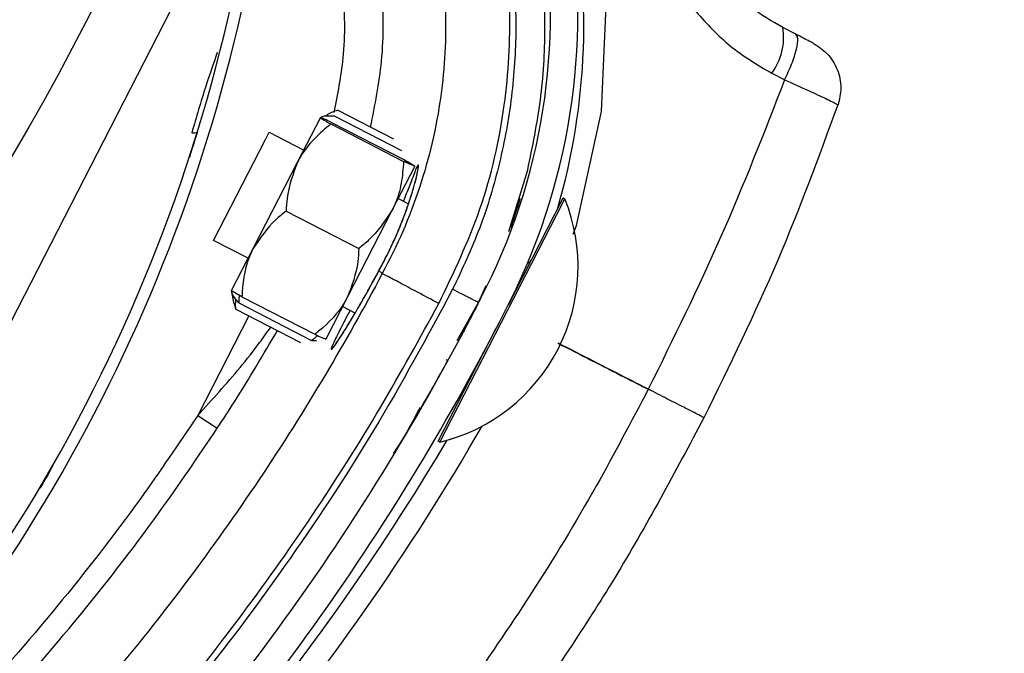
# Model space of a CAD drawing. Header units: inches. Extents: x 170 to 284, y 215 to 248.
# Tile 685 of 1056: x 211.3043 to 211.391, y 244.3572 to 244.413. Entities that reach past the tile are written whole.
import ezdxf

# ---------------------------------------------------------------- set-up
doc = ezdxf.new("R2010")
doc.units = ezdxf.units.IN
doc.header["$LTSCALE"] = 0.25
doc.header["$MEASUREMENT"] = 0
doc.layers.add('LH FRONT OF HOOD', color=7, linetype='Continuous')
pattern_1 = [(45, (200.7563139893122, 238.187647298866), (-0.03026527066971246, 0.03026527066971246), [])]

msp = doc.modelspace()

# ---------------------------------------------------------------- hatches: boundary and pattern name
at = {"layer": 'LH FRONT OF HOOD'}
h = msp.add_hatch(dxfattribs=at)
h.set_pattern_fill('ANSI31', color=256, scale=0.34241245, angle=2.8e-322, style=0)
h.set_pattern_definition([(45, (200.7896657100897, 238.187647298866), (-0.03026527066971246, 0.03026527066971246), [])])
edge = h.paths.add_edge_path(flags=0)
edge.add_arc((211.0763061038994, 244.0798696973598), 0.021400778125, 89.9999999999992, 390.52248781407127, ccw=False)
edge.add_line((211.0763061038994, 244.1012704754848), (211.1490687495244, 244.1012704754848))
edge.add_arc((211.1490687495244, 244.5121654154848), 0.4108949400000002, 270, 450.0000000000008)
edge.add_line((211.1490687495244, 244.9230603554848), (210.6654111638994, 244.9230603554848))
edge.add_arc((210.6654111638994, 244.9273405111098), 0.004280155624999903, 180.0000000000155, 269.9999999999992, ccw=False)
edge.add_line((210.6611310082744, 244.9273405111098), (210.6611310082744, 244.9701420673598))
edge.add_arc((210.6654111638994, 244.9701420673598), 0.004280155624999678, 360, 540, ccw=False)
edge.add_line((210.6696913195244, 244.9701420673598), (210.6696913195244, 244.9273405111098))
edge.add_line((210.6696913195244, 244.9273405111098), (210.6664589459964, 244.9273405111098))
edge.add_line((210.6664589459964, 244.9273405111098), (210.6664589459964, 244.9701420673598))
edge.add_arc((210.6654111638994, 244.9701420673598), 0.001047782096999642, 360, 540.0000000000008)
edge.add_line((210.6643633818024, 244.9701420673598), (210.6643633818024, 244.9273405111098))
edge.add_arc((210.6654111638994, 244.9273405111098), 0.001047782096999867, 180, 270)
edge.add_line((210.6654111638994, 244.9262927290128), (211.1490687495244, 244.9262927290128))
edge.add_arc((211.1490687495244, 244.5121654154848), 0.4141273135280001, 269.9999999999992, 450, ccw=False)
edge.add_line((211.1490687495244, 244.0980381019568), (211.0763061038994, 244.0980381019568))
edge.add_arc((211.0763061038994, 244.0798696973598), 0.018168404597, 450.0000000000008, 750.5224878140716)
edge.add_arc((211.0910543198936, 244.0885648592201), 0.001047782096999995, 390.5224878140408, 495.0000000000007)
edge.add_line((211.0903134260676, 244.0893057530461), (211.0816182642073, 244.0806105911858))
edge.add_line((211.0816182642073, 244.0806105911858), (211.0793326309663, 244.0828962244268))
edge.add_line((211.0793326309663, 244.0828962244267), (211.0880277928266, 244.091591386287))
edge.add_arc((211.0910543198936, 244.0885648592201), 0.004280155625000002, 390.522487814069, 495.0000000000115, ccw=False)
h = msp.add_hatch(dxfattribs=at)
h.set_pattern_fill('ANSI31', color=256, scale=0.34241245, style=0)
h.set_pattern_definition(pattern_1)
edge = h.paths.add_edge_path(flags=0)
edge.add_line((211.1157170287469, 244.9187801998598), (210.7733045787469, 244.9187801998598))
edge.add_line((210.7733045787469, 244.9187801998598), (210.7733045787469, 244.9230603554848))
edge.add_line((210.7733045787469, 244.9230603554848), (211.1157170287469, 244.9230603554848))
edge.add_arc((211.1157170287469, 244.5121654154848), 0.4108949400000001, 269.9999999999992, 450, ccw=False)
edge.add_line((211.1157170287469, 244.1012704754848), (211.0429543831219, 244.1012704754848))
edge.add_line((211.0429543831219, 244.1012704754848), (211.0429543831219, 244.1055506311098))
edge.add_line((211.0429543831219, 244.1055506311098), (211.1157170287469, 244.1055506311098))
edge.add_arc((211.1157170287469, 244.5121654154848), 0.406614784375, 270, 450.0000000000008)
h = msp.add_hatch(dxfattribs=at)
h.set_pattern_fill('ANSI32', color=256, scale=0.34241245, angle=2.8e-322, style=0)
h.set_pattern_definition([(45, (200.7563139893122, 238.187647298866), (-0.09079581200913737, 0.09079581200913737), []), (45, (200.8168445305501, 238.187647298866), (-0.09079581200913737, 0.09079581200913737), [])])
edge = h.paths.add_edge_path(flags=0)
edge.add_arc((211.115717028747, 244.5121654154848), 0.2182879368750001, 180, 540, ccw=False)
edge = h.paths.add_edge_path(flags=0)
edge.add_arc((211.115717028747, 244.5121654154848), 0.2097276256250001, 180, 540, ccw=False)
h = msp.add_hatch(dxfattribs=at)
h.set_pattern_fill('ANSI31', color=256, scale=0.34241245, angle=2.8e-322, style=0)
h.set_pattern_definition(pattern_1)
edge = h.paths.add_edge_path(flags=0)
edge.add_line((211.3609718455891, 244.4799598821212), (211.3607622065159, 244.4775549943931))
edge.add_arc((211.361120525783, 244.4816654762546), 0.004126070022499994, 242.80758111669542, 265.0180014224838, ccw=False)
edge.add_arc((211.3651888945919, 244.4895842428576), 0.01302879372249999, 194.2837484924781, 242.8075811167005, ccw=False)
edge.add_arc((211.3704051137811, 244.4904459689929), 0.01830194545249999, 152.8075811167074, 192.868954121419, ccw=False)
edge.add_arc((211.3645878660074, 244.4934346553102), 0.01176186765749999, 444.94843881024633, 512.8075811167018, ccw=False)
edge.add_arc((211.3651419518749, 244.4894928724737), 0.01566536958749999, 388.0646491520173, 448.23838092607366, ccw=False)
edge.add_arc((211.3567735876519, 244.4846686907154), 0.02532140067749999, 365.6618293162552, 388.7885144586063, ccw=False)
edge.add_arc((211.3669327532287, 244.4866095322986), 0.01504902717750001, 324.96329948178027, 362.12223075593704, ccw=False)
edge.add_arc((211.3564871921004, 244.4934774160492), 0.02754708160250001, 246.11608425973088, 325.7401548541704, ccw=False)
edge.add_arc((211.3428880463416, 244.4598894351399), 0.008748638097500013, 433.7662000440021, 580.7490133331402)
edge.add_arc((211.2967290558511, 244.4135031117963), 0.05672062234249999, 332.3782168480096, 405.81748085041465, ccw=False)
edge.add_arc((211.1553489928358, 244.4847915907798), 0.2150521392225, 316.23360868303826, 333.0136347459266, ccw=False)
edge.add_arc((211.2905326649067, 244.3567099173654), 0.02884824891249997, 257.9664245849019, 314.2213378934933, ccw=False)
edge.add_arc((211.2810172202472, 244.3002745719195), 0.0284373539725, 442.9281750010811, 496.5266487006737)
edge.add_arc((211.2715049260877, 244.3098581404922), 0.01494630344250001, 498.0990219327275, 553.3547732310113)
edge.add_arc((211.2753799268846, 244.3099075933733), 0.0187470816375, 190.765455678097, 224.2471970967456)
edge.add_arc((211.2711939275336, 244.3066302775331), 0.0134739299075, 226.6851385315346, 265.0812268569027)
edge.add_arc((211.2702704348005, 244.2992130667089), 0.006011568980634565, 267.7901137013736, 288.5251547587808)
edge.add_arc((211.2648770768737, 244.3101451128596), 0.01816498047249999, 293.7068411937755, 332.8075811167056)
edge.add_arc((211.27130346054, 244.3068434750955), 0.01094007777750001, 332.8075811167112, 422.8075811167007)
edge.add_arc((211.2754500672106, 244.3149145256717), 0.001866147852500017, 422.8075811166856, 438.449827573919)
edge.add_line((211.2758237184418, 244.3167428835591), (211.2763070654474, 244.319108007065))
edge.add_arc((211.2754500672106, 244.3149145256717), 0.004280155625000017, 422.80758111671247, 438.44982757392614, ccw=False)
edge.add_arc((211.27130346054, 244.3068434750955), 0.01335408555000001, 332.80758111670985, 422.80758111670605, ccw=False)
edge.add_arc((211.2648770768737, 244.3101451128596), 0.020578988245, 293.418939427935, 332.8075811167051, ccw=False)
edge.add_arc((211.2702704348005, 244.2992130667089), 0.008425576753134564, 267.3852483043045, 289.30729203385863, ccw=False)
edge.add_arc((211.2711939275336, 244.3066302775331), 0.01588793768, 226.4978833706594, 265.2781618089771, ccw=False)
edge.add_arc((211.2753799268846, 244.3099075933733), 0.02116108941, 190.9121118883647, 224.3847528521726, ccw=False)
edge.add_arc((211.2715049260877, 244.3098581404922), 0.01736031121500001, 137.9878292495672, 193.1734344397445, ccw=False)
edge.add_arc((211.2810172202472, 244.3002745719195), 0.030851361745, 442.72573840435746, 496.58711871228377, ccw=False)
edge.add_arc((211.2905326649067, 244.3567099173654), 0.02643424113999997, 257.7492906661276, 314.1311942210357)
edge.add_arc((211.1553489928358, 244.4847915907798), 0.21263813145, 316.245249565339, 333.0172706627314)
edge.add_arc((211.2967290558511, 244.4135031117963), 0.05430661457, 332.3642077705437, 405.9221159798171)
edge.add_arc((211.3428880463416, 244.4598894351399), 0.01116264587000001, 72.86862000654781, 221.3366683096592, ccw=False)
edge.add_arc((211.3564871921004, 244.4934774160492), 0.02513307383, 245.7789812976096, 325.7782389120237)
edge.add_arc((211.3669327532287, 244.4866095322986), 0.01263501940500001, 324.8906283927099, 361.7902779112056)
edge.add_arc((211.3567735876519, 244.4846686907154), 0.022907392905, 365.8518874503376, 388.8272963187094)
edge.add_arc((211.3651419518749, 244.4894928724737), 0.01325136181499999, 387.9998215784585, 448.5428308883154)
edge.add_arc((211.3645878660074, 244.4934346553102), 0.009347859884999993, 444.5301052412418, 512.8075811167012)
edge.add_arc((211.3704051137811, 244.4904459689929), 0.01588793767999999, 512.8075811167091, 552.7597599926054)
edge.add_arc((211.3651888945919, 244.4895842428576), 0.01061478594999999, 194.4420824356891, 242.8075811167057)
edge.add_arc((211.361120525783, 244.4816654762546), 0.001712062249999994, 242.8075811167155, 265.0180014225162)

# ---------------------------------------------------------------- linework, layer by layer
for p, q in [((211.3247849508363, 244.4278383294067), (211.2948889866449, 244.3696481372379)), ((211.37264907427, 244.4116815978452), (211.371508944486, 244.4122673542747)), ((211.3705280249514, 244.4082483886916), (211.3716717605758, 244.4076529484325)), ((211.3320283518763, 244.4044517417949), (211.3379054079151, 244.4014306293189)), ((211.3323056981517, 244.4049912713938), (211.3372127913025, 244.4024687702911)), ((211.3287565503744, 244.400427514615), (211.3307639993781, 244.4043326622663)), ((211.3316817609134, 244.4037775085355), (211.3380921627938, 244.400482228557)), ((211.3317495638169, 244.4039094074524), (211.3381599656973, 244.4006141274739)), ((211.3259235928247, 244.4024060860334), (211.3262515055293, 244.4030439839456)), ((211.3262515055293, 244.4030439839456), (211.3292968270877, 244.4014785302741)), ((211.3213594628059, 244.3935273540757), (211.3259235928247, 244.4024060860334)), ((211.3248433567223, 244.3928150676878), (211.3287565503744, 244.400427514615)), ((211.3390777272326, 244.4000589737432), (211.3370702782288, 244.3961538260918)), ((211.3473737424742, 244.3943076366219), (211.3490268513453, 244.399732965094)), ((211.3376105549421, 244.3972048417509), (211.338518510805, 244.3967381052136)), ((211.351417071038, 244.3958272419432), (211.3521557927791, 244.39726429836)), ((211.351569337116, 244.3957489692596), (211.352308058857, 244.3971860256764)), ((211.3521557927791, 244.39726429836), (211.352308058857, 244.3971860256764)), ((211.352308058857, 244.3971860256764), (211.3523094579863, 244.3971853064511)), ((211.3277346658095, 244.3960991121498), (211.3341450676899, 244.3928038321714)), ((211.3370702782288, 244.3961538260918), (211.3331570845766, 244.3885413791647)), ((211.3473227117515, 244.3878623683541), (211.351417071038, 244.3958272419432)), ((211.3412872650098, 244.3757469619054), (211.351569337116, 244.3957489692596)), ((211.3244047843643, 244.3919619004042), (211.3213594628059, 244.3935273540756)), ((211.3229376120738, 244.389107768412), (211.3248433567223, 244.3928150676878)), ((211.335922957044, 244.3908593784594), (211.3359229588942, 244.3908595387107)), ((211.335922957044, 244.3908593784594), (211.3362044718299, 244.3905972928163)), ((211.3231773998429, 244.3879502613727), (211.3229371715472, 244.3891069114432)), ((211.3447033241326, 244.3880449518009), (211.345364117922, 244.3895529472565)), ((211.3232992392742, 244.3874707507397), (211.3232059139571, 244.3879561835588)), ((211.3235765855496, 244.3880102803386), (211.32998698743, 244.3847150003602)), ((211.323855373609, 244.3885526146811), (211.3302657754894, 244.3852573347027)), ((211.3331570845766, 244.3885413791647), (211.3312513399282, 244.3848340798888)), ((211.3428153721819, 244.3847127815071), (211.3447033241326, 244.3880449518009)), ((211.3448622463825, 244.3883655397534), (211.3447360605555, 244.3881217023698)), ((211.3232992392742, 244.3874707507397), (211.329022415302, 244.3845287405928)), ((211.3338237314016, 244.3871200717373), (211.3327185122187, 244.387688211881)), ((211.3244690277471, 244.3868694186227), (211.3199645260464, 244.3781077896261)), ((211.3411349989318, 244.3758252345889), (211.3462329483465, 244.3857424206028)), ((211.32998698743, 244.3847150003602), (211.3304162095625, 244.3847038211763)), ((211.3419957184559, 244.3829192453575), (211.3418435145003, 244.382997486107)), ((211.3396315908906, 244.378774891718), (211.3396304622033, 244.3787729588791)), ((211.3199645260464, 244.3781077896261), (211.3216797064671, 244.3769790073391)), ((211.3412872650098, 244.3757469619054), (211.3411349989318, 244.3758252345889)), ((211.3412886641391, 244.3757462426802), (211.3412872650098, 244.3757469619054))]:
    msp.add_line(p, q, dxfattribs=at)
at = {"layer": 'LH FRONT OF HOOD', "flags": 128}
msp.add_lwpolyline([(211.353035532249, 244.3940795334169), (211.3533345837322, 244.3948217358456), (211.3555193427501, 244.4048911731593), (211.355959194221, 244.4148782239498), (211.3546710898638, 244.425086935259), (211.3546710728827, 244.4250870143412), (211.3546710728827, 244.4250870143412)], dxfattribs=at)
at = {"layer": 'LH FRONT OF HOOD'}
for radius in [0.218287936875, 0.2097276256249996, 0.20865758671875]:
    msp.add_circle((211.1157170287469, 244.5121654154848), radius, dxfattribs=at)
for centre, radius, start, end in [((211.1157170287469, 244.5121654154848), 0.4141273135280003, 270, 90), ((211.1157170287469, 244.5121654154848), 0.4108949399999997, 270, 90), ((211.1157170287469, 244.5121654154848), 0.406614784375, 270, 90), ((211.296729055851, 244.4135031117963), 0.05672062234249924, 332.3782168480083, 45.81748085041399), ((211.296729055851, 244.4135031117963), 0.05430661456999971, 332.3642077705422, 45.92211597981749), ((211.1808495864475, 244.4459328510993), 0.1455252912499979, 318.1620057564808, 356.678131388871), ((211.1808495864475, 244.4459328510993), 0.1465525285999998, 318.1481994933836, 354.8261561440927), ((211.2961048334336, 244.412511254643), 0.05786770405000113, 343.7094724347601, 12.11893503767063), ((211.3662937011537, 244.411411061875), 0.005285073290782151, 323.2434536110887, 9.324216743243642), ((211.3196021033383, 244.4035162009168), 0.0005320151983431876, 251.6300963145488, 307.6359971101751), ((211.3375308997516, 244.3912300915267), 0.01593228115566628, 283.6370579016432, 21.95189982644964), ((211.3375322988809, 244.3912293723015), 0.01593228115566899, 283.6370579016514, 21.9518998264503), ((211.3488546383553, 244.3920408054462), 0.0005478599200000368, 287.0407844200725, 332.7944788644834), ((211.1553489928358, 244.4847915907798), 0.2126381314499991, 316.2452495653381, 333.0172706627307), ((211.1553489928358, 244.4847915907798), 0.2150521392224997, 316.2336086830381, 333.0136347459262), ((211.343461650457, 244.3815496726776), 0.0005478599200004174, 332.7944788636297, 2.08965420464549), ((211.1560125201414, 244.4860060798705), 0.2180957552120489, 319.9868043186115, 330.0611544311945), ((211.1560125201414, 244.4860060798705), 0.2160622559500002, 313.900559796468, 329.3673031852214)]:
    msp.add_arc(centre, radius, start, end, dxfattribs=at)
for points, knots in [([(211.334569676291, 244.4371838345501), (211.3348425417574, 244.4367483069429), (211.3364779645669, 244.434137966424), (211.338934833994, 244.4290179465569), (211.3411170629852, 244.4215994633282), (211.3419884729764, 244.4139117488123), (211.341576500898, 244.4059994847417), (211.3397208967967, 244.3980994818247), (211.3375245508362, 244.3930130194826), (211.3362045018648, 244.3905973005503), (211.3362044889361, 244.3905972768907)], [0, 0, 0, 0, 0.03155846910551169, 0.1891461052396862, 0.3467338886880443, 0.5043277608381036, 0.6619226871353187, 0.8309600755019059, 0.9999983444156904, 1, 1, 1, 1]), ([(211.3490268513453, 244.399732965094), (211.3494503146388, 244.4017788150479), (211.3502975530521, 244.4058720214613), (211.3506567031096, 244.4121451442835), (211.3503543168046, 244.4184098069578), (211.3493065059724, 244.424584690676), (211.3476118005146, 244.4306065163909), (211.345921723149, 244.4344031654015), (211.3450781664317, 244.4362981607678)], [0, 0, 0, 0, 0.1669692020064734, 0.3340613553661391, 0.5010874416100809, 0.6678519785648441, 0.8342172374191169, 0.9999999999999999, 0.9999999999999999, 0.9999999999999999, 0.9999999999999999]), ([(211.3427680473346, 244.4351763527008), (211.3435745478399, 244.4333662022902), (211.3451888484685, 244.4297429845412), (211.3468000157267, 244.4239992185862), (211.3477963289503, 244.4181179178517), (211.3480899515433, 244.4121500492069), (211.3477142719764, 244.4061873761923), (211.3466345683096, 244.4003158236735), (211.3449386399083, 244.3945960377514), (211.3432554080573, 244.391003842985), (211.3424164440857, 244.3892134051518)], [0, 0, 0, 0, 0.1247413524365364, 0.2496837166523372, 0.3746881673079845, 0.4999855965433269, 0.6253465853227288, 0.7503062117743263, 0.87554650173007, 1, 1, 1, 1]), ([(211.3351867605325, 244.4035102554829), (211.3355734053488, 244.4054333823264), (211.3364057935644, 244.4095735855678), (211.3362889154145, 244.4160948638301), (211.3351174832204, 244.4228902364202), (211.3329096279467, 244.4291660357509), (211.3306788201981, 244.4328994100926), (211.329663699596, 244.4345982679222)], [0, 0, 0, 0, 0.1810254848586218, 0.3897206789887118, 0.5984159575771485, 0.8172607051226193, 0.9999999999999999, 0.9999999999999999, 0.9999999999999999, 0.9999999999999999]), ([(211.3411950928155, 244.3879549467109), (211.342509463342, 244.3906943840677), (211.3451818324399, 244.3962641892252), (211.3471608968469, 244.4051262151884), (211.3476780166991, 244.4140418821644), (211.3467581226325, 244.4219121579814), (211.3449412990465, 244.4288993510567), (211.3432276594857, 244.4328158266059), (211.3423641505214, 244.4347893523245)], [0, 0, 0, 0, 0.1870908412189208, 0.3803918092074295, 0.5558755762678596, 0.7364481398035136, 0.8671952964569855, 1, 1, 1, 1]), ([(211.3268050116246, 244.4327170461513), (211.3277336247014, 244.4311628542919), (211.329774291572, 244.4277474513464), (211.3317952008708, 244.4220061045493), (211.3328627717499, 244.4157901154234), (211.332980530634, 244.4099932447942), (211.332258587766, 244.4063712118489), (211.3319409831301, 244.4047777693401)], [0, 0, 0, 0, 0.185924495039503, 0.408577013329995, 0.6208996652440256, 0.8332222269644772, 1, 1, 1, 1]), ([(211.371508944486, 244.4122673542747), (211.3705455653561, 244.412822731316), (211.3685805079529, 244.4139555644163), (211.3670108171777, 244.4156402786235), (211.3662106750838, 244.4164990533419)], [0, 0, 0, 0, 0.490254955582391, 1, 1, 1, 1]), ([(211.363856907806, 244.413658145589), (211.3648171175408, 244.4126050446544), (211.3667771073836, 244.4104554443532), (211.369261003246, 244.4089939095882), (211.3705280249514, 244.4082483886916)], [0, 0, 0, 0, 0.4899054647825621, 1, 1, 1, 1]), ([(211.3716667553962, 244.4076542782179), (211.3718846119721, 244.4081283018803), (211.3723360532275, 244.4091105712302), (211.3727469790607, 244.4104107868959), (211.3728869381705, 244.4113693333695), (211.3727264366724, 244.411579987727), (211.3726489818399, 244.4116816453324)], [0, 0, 0, 0, 0.2412900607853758, 0.4999999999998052, 0.7587099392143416, 1, 1, 1, 1]), ([(211.3741813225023, 244.410894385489), (211.3741823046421, 244.4108938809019), (211.3742592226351, 244.4108543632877), (211.3741699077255, 244.4109002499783), (211.3738835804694, 244.4110473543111), (211.373344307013, 244.4113244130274), (211.3728799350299, 244.4115629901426), (211.3726489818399, 244.4116816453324)], [0, 0, 0, 0, 0.003230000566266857, 0.2529631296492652, 0.5032304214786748, 0.7529340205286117, 1, 1, 1, 1]), ([(211.3741816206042, 244.4108942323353), (211.3746170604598, 244.4106114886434), (211.3755176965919, 244.4100266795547), (211.3763803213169, 244.4086052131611), (211.3767370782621, 244.4069867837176), (211.3764878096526, 244.4059508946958), (211.3763671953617, 244.4054496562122)], [0, 0, 0, 0, 0.2415860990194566, 0.4996813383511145, 0.7579094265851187, 1, 1, 1, 1]), ([(211.3216779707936, 244.4100832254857), (211.3213340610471, 244.4090915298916), (211.320517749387, 244.4067376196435), (211.319831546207, 244.4043772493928), (211.3194344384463, 244.4030112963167)], [0, 0, 0, 0, 0.421297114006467, 1, 1, 1, 1]), ([(211.3716668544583, 244.4076545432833), (211.3698613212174, 244.4030280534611), (211.3662535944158, 244.3937836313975), (211.3618528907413, 244.3848681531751), (211.3596545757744, 244.3804145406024)], [0, 0, 0, 0, 0.5004628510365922, 0.9999999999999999, 0.9999999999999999, 0.9999999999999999, 0.9999999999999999]), ([(211.3716667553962, 244.4076542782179), (211.3723758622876, 244.4073414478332), (211.3738030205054, 244.4067118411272), (211.3753910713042, 244.4059774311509), (211.3763008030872, 244.4055301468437), (211.376279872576, 244.4055017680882), (211.3762716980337, 244.4054906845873)], [0, 0, 0, 0, 0.2719162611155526, 0.5472623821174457, 0.823180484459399, 1, 1, 1, 1]), ([(211.3763481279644, 244.4054612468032), (211.3746585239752, 244.4008671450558), (211.371206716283, 244.3914815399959), (211.366804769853, 244.3824958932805), (211.3645575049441, 244.3779085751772)], [0, 0, 0, 0, 0.4894838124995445, 0.9999999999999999, 0.9999999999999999, 0.9999999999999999, 0.9999999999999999]), ([(211.3320283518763, 244.4044517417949), (211.3317558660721, 244.4044681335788), (211.3312044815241, 244.4045013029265), (211.3308542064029, 244.4044143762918), (211.3307782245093, 244.4043168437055), (211.3307771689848, 244.4043154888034)], [0, 0, 0, 0, 0.4906882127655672, 0.9929247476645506, 1, 1, 1, 1]), ([(211.3323056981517, 244.4049912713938), (211.3319223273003, 244.4048635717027), (211.3315007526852, 244.4047231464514), (211.3312376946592, 244.4044790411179), (211.3312138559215, 244.4044569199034)], [0, 0, 0, 0, 0.9093784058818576, 1, 1, 1, 1]), ([(211.3316817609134, 244.4037775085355), (211.331184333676, 244.4033610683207), (211.3301777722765, 244.4025183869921), (211.3292510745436, 244.4013380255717), (211.3288483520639, 244.4005965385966), (211.3287565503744, 244.400427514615)], [0, 0, 0, 0, 0.4299704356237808, 0.870060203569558, 1, 1, 1, 1]), ([(211.3317495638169, 244.4039094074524), (211.3315207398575, 244.4040154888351), (211.3310577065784, 244.4042301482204), (211.330793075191, 244.4043377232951), (211.3307693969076, 244.4043336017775), (211.3307639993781, 244.4043326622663)], [0, 0, 0, 0, 0.4299704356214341, 0.8700602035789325, 0.9999999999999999, 0.9999999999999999, 0.9999999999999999, 0.9999999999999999]), ([(211.3307639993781, 244.4043326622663), (211.3308689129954, 244.404257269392), (211.3310088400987, 244.4041567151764), (211.3315470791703, 244.4038534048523), (211.3316817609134, 244.4037775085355)], [0, 0, 0, 0, 0.7497733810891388, 0.9999999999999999, 0.9999999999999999, 0.9999999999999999, 0.9999999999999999]), ([(211.3199269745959, 244.4030948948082), (211.3197783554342, 244.4026178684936), (211.3194981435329, 244.4017184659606), (211.319230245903, 244.4008950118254), (211.319213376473, 244.4008432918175), (211.3192069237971, 244.4008235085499)], [0, 0, 0, 0, 0.410859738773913, 0.7746496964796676, 1, 1, 1, 1]), ([(211.3287565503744, 244.400427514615), (211.328362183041, 244.3993808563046), (211.3278362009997, 244.3979848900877), (211.3277549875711, 244.3964765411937), (211.3277346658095, 244.3960991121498)], [0, 0, 0, 0, 0.749773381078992, 1, 1, 1, 1]), ([(211.3359229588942, 244.3908595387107), (211.3361377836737, 244.3912607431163), (211.3368166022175, 244.3925284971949), (211.3378088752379, 244.3947284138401), (211.3386891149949, 244.397133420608), (211.339229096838, 244.399022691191), (211.3394277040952, 244.4000268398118), (211.3394064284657, 244.4003029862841), (211.3391618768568, 244.3998011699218), (211.3387303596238, 244.3986157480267), (211.3382484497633, 244.3974166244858), (211.3380686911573, 244.3969693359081)], [0, 0, 0, 0, 0.05799721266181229, 0.1832636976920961, 0.306412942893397, 0.4347166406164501, 0.5675677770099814, 0.6609498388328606, 0.7922661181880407, 0.9225125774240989, 1, 1, 1, 1]), ([(211.3380921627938, 244.400482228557), (211.3380429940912, 244.399835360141), (211.337943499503, 244.3985263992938), (211.3375229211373, 244.3970858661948), (211.3371543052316, 244.3963268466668), (211.3370702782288, 244.3961538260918)], [0, 0, 0, 0, 0.4299704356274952, 0.870060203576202, 1, 1, 1, 1]), ([(211.3390777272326, 244.4000589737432), (211.3389553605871, 244.4001004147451), (211.3387921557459, 244.4001556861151), (211.3382322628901, 244.4004168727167), (211.3380921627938, 244.400482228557)], [0, 0, 0, 0, 0.749773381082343, 1, 1, 1, 1]), ([(211.3381599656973, 244.4006141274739), (211.3383794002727, 244.4004897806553), (211.338823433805, 244.4002381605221), (211.3390649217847, 244.4000855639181), (211.3390753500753, 244.4000639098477), (211.3390777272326, 244.4000589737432)], [0, 0, 0, 0, 0.4299704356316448, 0.870060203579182, 1, 1, 1, 1]), ([(211.3383430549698, 244.3962305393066), (211.3384735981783, 244.3965995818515), (211.3387789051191, 244.39746267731), (211.3390866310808, 244.398543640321), (211.339278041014, 244.3993135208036), (211.339344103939, 244.3996947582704), (211.3393448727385, 244.3997023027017), (211.3393450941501, 244.3997044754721)], [0, 0, 0, 0, 0.1981000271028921, 0.4633049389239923, 0.7305309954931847, 0.9223938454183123, 1, 1, 1, 1]), ([(211.3475320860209, 244.3946822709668), (211.3477202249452, 244.395234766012), (211.34814576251, 244.3964844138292), (211.3483536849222, 244.3972242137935), (211.3483531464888, 244.3972224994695), (211.3481455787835, 244.3964837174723), (211.3477193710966, 244.3952329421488), (211.3475302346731, 244.3946778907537)], [0, 0, 0, 0, 0.1861142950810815, 0.4209582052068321, 0.5795032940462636, 0.8133979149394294, 1, 1, 1, 1]), ([(211.3475337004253, 244.3946860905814), (211.3477196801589, 244.3952312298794), (211.3481409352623, 244.3964660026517), (211.3483457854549, 244.3971951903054), (211.3483337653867, 244.3971524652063), (211.3483307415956, 244.397141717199)], [0, 0, 0, 0, 0.3717105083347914, 0.8419462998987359, 1, 1, 1, 1]), ([(211.3475343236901, 244.3946875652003), (211.34772011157, 244.3952321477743), (211.3481411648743, 244.3964663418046), (211.3483458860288, 244.3971951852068), (211.3483338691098, 244.3971524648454), (211.3483308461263, 244.3971417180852)], [0, 0, 0, 0, 0.3714797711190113, 0.8418890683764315, 1, 1, 1, 1]), ([(211.3482858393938, 244.396995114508), (211.3483032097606, 244.3970519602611), (211.348357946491, 244.3972310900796), (211.3483417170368, 244.3971779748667), (211.3483306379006, 244.3971417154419)], [0, 0, 0, 0, 0.3173438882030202, 1, 1, 1, 1]), ([(211.3277346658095, 244.3960991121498), (211.3274259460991, 244.3958549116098), (211.3262579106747, 244.394930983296), (211.3254429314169, 244.3937119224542), (211.3248433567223, 244.3928150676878)], [0, 0, 0, 0, 0.2643068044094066, 1, 1, 1, 1]), ([(211.3370702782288, 244.3961538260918), (211.3364486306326, 244.3952240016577), (211.335619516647, 244.3939838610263), (211.3344401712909, 244.3930400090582), (211.3341450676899, 244.3928038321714)], [0, 0, 0, 0, 0.7497733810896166, 1, 1, 1, 1]), ([(211.335925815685, 244.3908680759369), (211.3359463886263, 244.3909052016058), (211.3362681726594, 244.3914858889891), (211.3368720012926, 244.3926727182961), (211.3376217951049, 244.394337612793), (211.3381117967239, 244.3955523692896), (211.3383058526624, 244.3961214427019), (211.3383430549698, 244.3962305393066)], [0, 0, 0, 0, 0.0209690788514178, 0.3279800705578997, 0.6261032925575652, 0.9283205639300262, 1, 1, 1, 1]), ([(211.3248433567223, 244.3928150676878), (211.3247696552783, 244.3926642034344), (211.3241931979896, 244.3914842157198), (211.3239185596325, 244.3900065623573), (211.3238615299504, 244.3886942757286), (211.323855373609, 244.3885526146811)], [0, 0, 0, 0, 0.1156468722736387, 0.9045342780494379, 0.9999999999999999, 0.9999999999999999, 0.9999999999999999, 0.9999999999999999]), ([(211.3341450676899, 244.3928038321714), (211.3341261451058, 244.3924106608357), (211.3340545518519, 244.3909231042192), (211.3335374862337, 244.3895509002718), (211.3331570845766, 244.3885413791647)], [0, 0, 0, 0, 0.264306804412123, 1, 1, 1, 1]), ([(211.3362044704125, 244.3905972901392), (211.336204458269, 244.3905972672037), (211.3346197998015, 244.3876043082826), (211.3311655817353, 244.3814566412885), (211.3254413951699, 244.3723981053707), (211.3190706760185, 244.3634436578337), (211.3122567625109, 244.3548166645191), (211.3073350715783, 244.3493910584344), (211.3048742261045, 244.3466782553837)], [0, 0, 0, 0, 1.43907979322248e-06, 0.187792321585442, 0.3908439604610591, 0.593895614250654, 0.7969478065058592, 1, 1, 1, 1]), ([(211.3333742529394, 244.3873511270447), (211.3332255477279, 244.3870680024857), (211.3326673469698, 244.386005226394), (211.3320359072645, 244.384765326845), (211.3316846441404, 244.3839795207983), (211.3317234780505, 244.3838612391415), (211.3321333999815, 244.3843821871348), (211.3330702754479, 244.3858371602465), (211.3343833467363, 244.3880362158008), (211.3353975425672, 244.3898959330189), (211.335922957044, 244.3908593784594)], [0, 0, 0, 0, 0.05114929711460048, 0.1920011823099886, 0.3334894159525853, 0.4224210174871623, 0.5646212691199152, 0.7065362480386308, 0.8479681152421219, 1, 1, 1, 1]), ([(211.3326681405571, 244.3852272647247), (211.332692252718, 244.3852639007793), (211.3328733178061, 244.3855390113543), (211.3333674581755, 244.3863422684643), (211.3341325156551, 244.3876301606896), (211.3350092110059, 244.3891768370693), (211.3356206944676, 244.3902903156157), (211.3359247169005, 244.3908646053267), (211.3359253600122, 244.3908658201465)], [0, 0, 0, 0, 0.03583539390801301, 0.2690981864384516, 0.5116419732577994, 0.7561140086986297, 0.9994840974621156, 1, 1, 1, 1]), ([(211.3411950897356, 244.3879549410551), (211.3405561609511, 244.3882959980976), (211.3392783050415, 244.3889781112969), (211.3376534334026, 244.3898443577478), (211.3364911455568, 244.3904595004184), (211.3363000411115, 244.3905513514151), (211.3362044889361, 244.3905972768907)], [0, 0, 0, 0, 0.2500007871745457, 0.5000009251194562, 0.7500005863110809, 1, 1, 1, 1]), ([(211.3424164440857, 244.3892134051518), (211.3401554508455, 244.3850287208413), (211.3356217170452, 244.3766376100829), (211.3276511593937, 244.3646456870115), (211.3189267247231, 244.353040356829), (211.3124080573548, 244.3458170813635), (211.3091408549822, 244.3421967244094)], [0, 0, 0, 0, 0.2468628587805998, 0.4950083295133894, 0.7468945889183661, 1, 1, 1, 1]), ([(211.3235765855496, 244.3880102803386), (211.3234046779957, 244.3882223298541), (211.3230568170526, 244.3886514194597), (211.3229236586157, 244.3889868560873), (211.3229587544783, 244.3891054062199), (211.3229592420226, 244.3891070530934)], [0, 0, 0, 0, 0.4906882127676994, 0.9929247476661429, 0.9999999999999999, 0.9999999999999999, 0.9999999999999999, 0.9999999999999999]), ([(211.323855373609, 244.3885526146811), (211.3236359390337, 244.3886769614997), (211.3231919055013, 244.3889285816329), (211.3229504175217, 244.3890811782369), (211.3229399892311, 244.3891028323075), (211.3229376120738, 244.389107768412)], [0, 0, 0, 0, 0.4299704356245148, 0.8700602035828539, 1, 1, 1, 1]), ([(211.3447033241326, 244.3880449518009), (211.3446727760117, 244.3880605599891), (211.344625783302, 244.3880845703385), (211.3443406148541, 244.3882302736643), (211.3440454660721, 244.3883810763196), (211.3436790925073, 244.3885682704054), (211.3431466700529, 244.3888403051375), (211.3427041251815, 244.3890664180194), (211.3424164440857, 244.3892134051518)], [0, 0, 0, 0, 0.2394568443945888, 0.3683606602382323, 0.5000000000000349, 0.6316393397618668, 0.7605431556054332, 1, 1, 1, 1]), ([(211.3089967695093, 244.3428197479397), (211.3115221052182, 244.3456035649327), (211.3165801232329, 244.3511792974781), (211.3235813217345, 244.3600399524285), (211.3301245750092, 244.3692503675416), (211.3360360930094, 244.3785448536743), (211.3395213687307, 244.3849026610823), (211.3411947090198, 244.3879551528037)], [0, 0, 0, 0, 0.2027568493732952, 0.4061035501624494, 0.608860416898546, 0.8122072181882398, 1, 1, 1, 1]), ([(211.3233177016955, 244.388352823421), (211.3232837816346, 244.3881665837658), (211.3232327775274, 244.3878865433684), (211.3232825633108, 244.3875750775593), (211.3232992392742, 244.3874707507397)], [0, 0, 0, 0, 0.6650456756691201, 1, 1, 1, 1]), ([(211.3236339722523, 244.3886793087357), (211.3236122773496, 244.3885876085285), (211.3235613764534, 244.3883724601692), (211.3235710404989, 244.3881423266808), (211.3235765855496, 244.3880102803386)], [0, 0, 0, 0, 0.4262184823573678, 1, 1, 1, 1]), ([(211.3331570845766, 244.3885413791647), (211.3330772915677, 244.3883936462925), (211.3324531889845, 244.3872381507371), (211.331411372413, 244.3861548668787), (211.3303773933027, 244.3853447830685), (211.3302657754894, 244.3852573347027)], [0, 0, 0, 0, 0.1156468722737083, 0.9045342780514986, 1, 1, 1, 1]), ([(211.3446227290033, 244.3879027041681), (211.3442252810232, 244.3871241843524), (211.3436414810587, 244.3859806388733), (211.3430938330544, 244.3849749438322), (211.3429190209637, 244.3846539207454)], [0, 0, 0, 0, 0.6807947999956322, 1, 1, 1, 1]), ([(211.3199645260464, 244.3781077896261), (211.320599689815, 244.3788033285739), (211.3224958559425, 244.3808797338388), (211.3246756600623, 244.383463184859), (211.3260654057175, 244.3854253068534), (211.3263891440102, 244.3858823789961)], [0, 0, 0, 0, 0.2786878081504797, 0.831971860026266, 0.9999999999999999, 0.9999999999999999, 0.9999999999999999, 0.9999999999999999]), ([(211.3216797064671, 244.3769790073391), (211.3221855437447, 244.377750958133), (211.3240334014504, 244.3805709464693), (211.3257341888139, 244.3834750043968), (211.3269693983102, 244.3855840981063)], [0, 0, 0, 0, 0.2737425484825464, 1, 1, 1, 1]), ([(211.3304976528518, 244.3851510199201), (211.3304357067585, 244.3850800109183), (211.3302903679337, 244.3849134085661), (211.3300975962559, 244.3847873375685), (211.32998698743, 244.3847150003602)], [0, 0, 0, 0, 0.4262184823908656, 1, 1, 1, 1]), ([(211.3302657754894, 244.3852573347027), (211.3304945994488, 244.38515125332), (211.3309576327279, 244.3849365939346), (211.3312222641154, 244.38482901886), (211.3312459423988, 244.3848331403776), (211.3312513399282, 244.3848340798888)], [0, 0, 0, 0, 0.4299704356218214, 0.8700602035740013, 1, 1, 1, 1]), ([(211.3320265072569, 244.3842866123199), (211.3320261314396, 244.3842862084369), (211.3320088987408, 244.3842676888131), (211.332099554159, 244.3843750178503), (211.3322832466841, 244.3846350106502), (211.3325369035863, 244.3850253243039), (211.3326681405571, 244.3852272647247)], [0, 0, 0, 0, 0.005301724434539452, 0.2431048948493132, 0.6083977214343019, 1, 1, 1, 1]), ([(211.3517044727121, 244.384468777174), (211.3536736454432, 244.3834619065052), (211.3563219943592, 244.3821077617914), (211.3589708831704, 244.3807533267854), (211.3596501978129, 244.3804059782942)], [0, 0, 0, 0, 0.7435473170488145, 1, 1, 1, 1]), ([(211.3596545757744, 244.3804145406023), (211.3590865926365, 244.3807049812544), (211.3564375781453, 244.3820595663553), (211.3537890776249, 244.3834138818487), (211.3517084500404, 244.3844778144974)], [0, 0, 0, 0, 0.2144129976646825, 0.9999999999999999, 0.9999999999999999, 0.9999999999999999, 0.9999999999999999]), ([(211.3396315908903, 244.3787748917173), (211.3396806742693, 244.3788588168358), (211.3397301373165, 244.378943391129), (211.3401071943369, 244.3795943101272), (211.3406605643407, 244.3805476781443), (211.3415435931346, 244.382132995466), (211.3419846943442, 244.3829249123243)], [0, 0, 0, 0, 0.3307707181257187, 0.3333292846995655, 0.6669765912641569, 0.9999999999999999, 0.9999999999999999, 0.9999999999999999, 0.9999999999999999]), ([(211.3596501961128, 244.3804059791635), (211.3581520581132, 244.3775641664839), (211.3549143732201, 244.3714226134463), (211.3495050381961, 244.3624807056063), (211.3453935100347, 244.3565336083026), (211.3434033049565, 244.3536548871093)], [0, 0, 0, 0, 0.3076441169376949, 0.6648617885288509, 1, 1, 1, 1]), ([(211.3645208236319, 244.3779273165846), (211.364525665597, 244.3779248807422), (211.3645390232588, 244.377918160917), (211.3641512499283, 244.3781165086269), (211.363140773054, 244.3786330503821), (211.361457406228, 244.3794933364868), (211.3602156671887, 244.3801278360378), (211.3596545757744, 244.3804145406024)], [0, 0, 0, 0, 0.09013511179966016, 0.2486582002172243, 0.5414135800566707, 0.7927834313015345, 1, 1, 1, 1]), ([(211.3395413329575, 244.3788156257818), (211.3389789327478, 244.3777333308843), (211.3382524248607, 244.37633522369), (211.3373659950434, 244.3750350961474), (211.3371657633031, 244.374741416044)], [0, 0, 0, 0, 0.7741143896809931, 1, 1, 1, 1]), ([(211.3199645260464, 244.3781077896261), (211.3182904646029, 244.3756365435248), (211.3143781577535, 244.369861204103), (211.3076263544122, 244.3611918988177), (211.3014017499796, 244.3540442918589), (211.2976030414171, 244.3500920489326), (211.2965798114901, 244.3490274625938)], [0, 0, 0, 0, 0.2395900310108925, 0.5599255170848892, 0.8814604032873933, 0.9999999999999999, 0.9999999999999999, 0.9999999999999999, 0.9999999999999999]), ([(211.3645530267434, 244.3778998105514), (211.3620218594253, 244.373153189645), (211.3571230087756, 244.3639665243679), (211.3512587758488, 244.3553648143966), (211.3484245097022, 244.3512074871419)], [0, 0, 0, 0, 0.5166859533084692, 1, 1, 1, 1]), ([(211.2980503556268, 244.3475944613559), (211.2990842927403, 244.3486701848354), (211.3029122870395, 244.3526528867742), (211.3092028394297, 244.3598744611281), (211.3160264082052, 244.3686336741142), (211.3199881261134, 244.3744819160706), (211.3216797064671, 244.3769790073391)], [0, 0, 0, 0, 0.1185397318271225, 0.4388752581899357, 0.760410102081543, 0.9999999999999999, 0.9999999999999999, 0.9999999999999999, 0.9999999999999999]), ([(211.3071582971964, 244.3736243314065), (211.3070101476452, 244.3733575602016), (211.3066484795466, 244.3727063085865), (211.3062698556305, 244.3720640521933), (211.3060463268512, 244.3716848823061)], [0, 0, 0, 0, 0.409628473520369, 1, 1, 1, 1])]:
    msp.add_open_spline(points, degree=3, knots=knots, dxfattribs=at)

doc.saveas('drawing.dxf')
